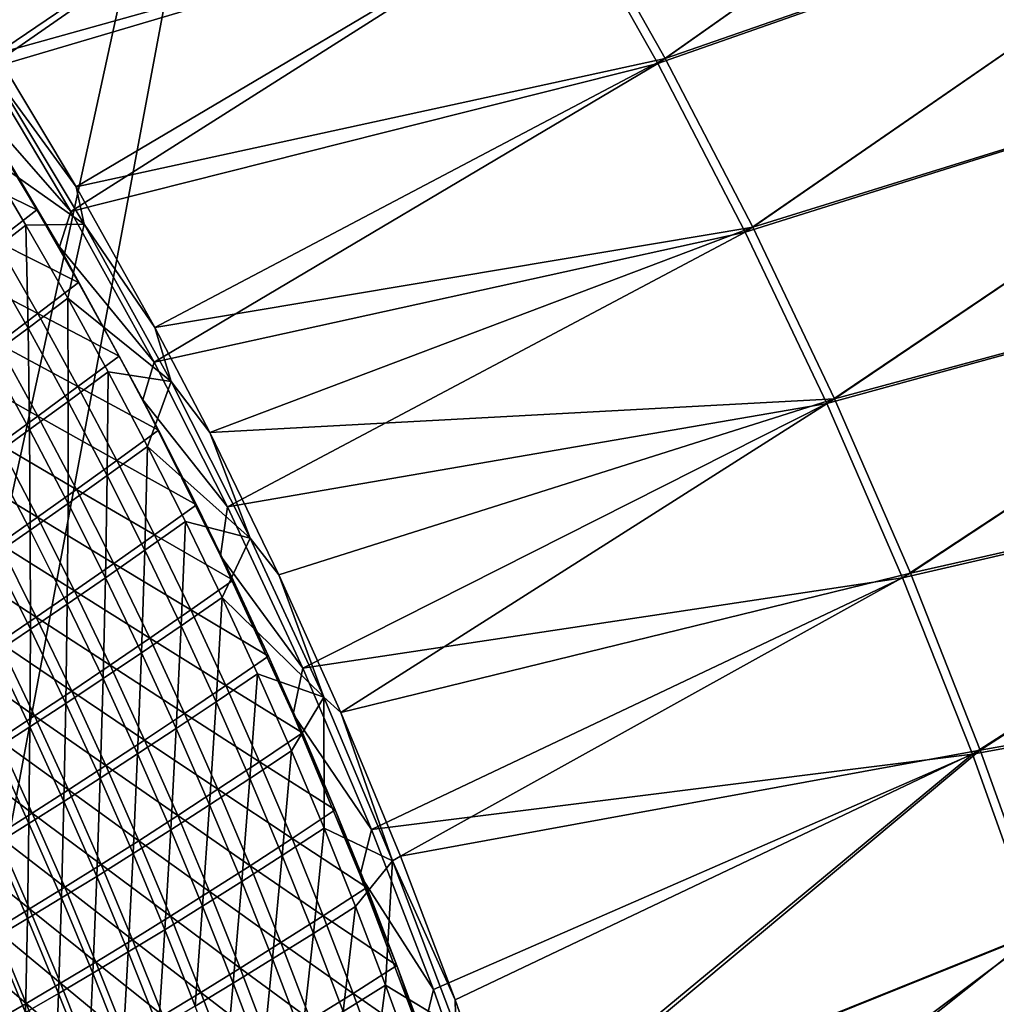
# Model space of a CAD drawing. Header units: metres. Extents: x -1 to 1402, y -1402 to 1.
# Tile 435 of 453: x 1257 to 1343, y -341 to -255. Entities that reach past the tile are written whole.
import ezdxf

# ---------------------------------------------------------------- set-up
doc = ezdxf.new("R2010")
doc.units = ezdxf.units.M

msp = doc.modelspace()

# ---------------------------------------------------------------- linework, layer by layer
at = {"layer": 'None0'}
for points in [[(1313.268799, -258.743652), (1368.600464, -219.725891), (1305.071411, -244.210526)], [(1305.706421, -243.763443, -3), (1368.600464, -219.725693, -3), (1313.915161, -258.311951, -3)], [(1372.559448, -237.927948), (1368.600464, -219.725891), (1313.268799, -258.743652)], [(1368.600464, -219.725693, -3), (1372.559448, -237.927734, -3), (1313.915161, -258.311951, -3)], [(1245.369995, -245.697906, -29.54335), (1254.230103, -259.267792, -29.543425), (1296.36499, -229.976486)], [(1247.578247, -246.293869, -32.12851), (1296.988281, -229.514313, -3), (1255.138428, -257.906708, -32.128574)], [(1254.230103, -259.267792, -29.543425), (1305.071411, -244.210526), (1296.36499, -229.976486)], [(1296.988281, -229.514313, -3), (1305.706421, -243.763443, -3), (1255.138428, -257.906708, -32.128574)], [(1320.952881, -273.554596), (1372.559448, -237.927948), (1313.268799, -258.743652)], [(1313.915161, -258.311951, -3), (1372.559448, -237.927734, -3), (1321.610474, -273.138519, -3)], [(1376.164429, -256.2034), (1372.559448, -237.927948), (1320.952881, -273.554596)], [(1372.559448, -237.927734, -3), (1376.164429, -256.203186, -3), (1321.610474, -273.138519, -3)], [(1255.138428, -257.906708, -32.128574), (1305.706421, -243.763443, -3), (1262.184326, -269.580231, -32.128632)], [(1305.706421, -243.763443, -3), (1313.915161, -258.311951, -3), (1262.184326, -269.580231, -32.128632)], [(1254.230103, -259.267792, -29.543425), (1261.716064, -271.749847, -29.543488), (1305.071411, -244.210526)], [(1261.716064, -271.749847, -29.543488), (1313.268799, -258.743652), (1305.071411, -244.210526)], [(1328.121094, -288.62204), (1376.164429, -256.2034), (1320.952881, -273.554596)], [(1321.610474, -273.138519, -3), (1376.164429, -256.203186, -3), (1328.789307, -288.221924, -3)], [(1379.414063, -274.54538), (1376.164429, -256.2034), (1328.121094, -288.62204)], [(1376.164429, -256.203186, -3), (1379.414063, -274.545135, -3), (1328.789307, -288.221924, -3)], [(1255.138428, -257.906708, -32.128574), (1262.184326, -269.580231, -32.128632), (1254.999268, -259.780945, -32.845287)], [(1262.184326, -269.580231, -32.128632), (1313.915161, -258.311951, -3), (1269.092407, -281.945984, -32.128689)], [(1313.915161, -258.311951, -3), (1321.610474, -273.138519, -3), (1269.092407, -281.945984, -32.128689)], [(1261.716064, -271.749847, -29.543488), (1254.230103, -259.267792, -29.543425), (1252.891235, -261.708344, -30.944248)], [(1261.716064, -271.749847, -29.543488), (1269.01709, -284.976013, -29.54355), (1313.268799, -258.743652)], [(1269.01709, -284.976013, -29.54355), (1320.952881, -273.554596), (1313.268799, -258.743652)], [(1254.999268, -259.780945, -32.845287), (1262.865845, -272.860382, -32.845219), (1253.969482, -266.604218, -60.627647)], [(1254.999268, -259.780945, -32.845287), (1262.184326, -269.580231, -32.128632), (1262.865845, -272.860382, -32.845219)], [(1252.891235, -261.708344, -30.944248), (1254.92395, -265.283264, -32.35424), (1260.705933, -274.861633, -30.942139)], [(1260.705933, -274.861633, -30.942139), (1261.716064, -271.749847, -29.543488), (1252.891235, -261.708344, -30.944248)], [(1258.712036, -271.607025, -32.354084), (1254.92395, -265.283264, -32.35424), (1251.385498, -268.064911, -60.153053)], [(1254.92395, -265.283264, -32.35424), (1258.712036, -271.607025, -32.354084), (1260.705933, -274.861633, -30.942139)], [(1253.969482, -266.604218, -60.627647), (1262.865845, -272.860382, -32.845219), (1257.757935, -272.953796, -60.628231)], [(1254.299072, -275.602051, -88.443085), (1253.969482, -266.604218, -60.627647), (1257.757935, -272.953796, -60.628231)], [(1251.385498, -268.064911, -60.153053), (1255.144043, -274.359406, -60.153667), (1258.712036, -271.607025, -32.354084)], [(1262.184326, -269.580231, -32.128632), (1269.092407, -281.945984, -32.128689), (1262.865845, -272.860382, -32.845219)], [(1258.712036, -271.607025, -32.354084), (1255.144043, -274.359406, -60.153667), (1262.387451, -277.995605, -32.35392)], [(1260.705933, -274.861633, -30.942139), (1258.712036, -271.607025, -32.354084), (1262.387451, -277.995605, -32.35392)], [(1269.01709, -284.976013, -29.54355), (1261.716064, -271.749847, -29.543488), (1260.705933, -274.861633, -30.942139)], [(1257.946045, -281.987244, -88.444565), (1254.299072, -275.602051, -88.443085), (1257.757935, -272.953796, -60.628231)], [(1262.865845, -272.860382, -32.845219), (1261.432373, -279.369904, -60.628849), (1257.757935, -272.953796, -60.628231)], [(1257.757935, -272.953796, -60.628231), (1261.432373, -279.369904, -60.628849), (1257.946045, -281.987244, -88.444565)], [(1262.865845, -272.860382, -32.845219), (1270.508057, -286.695801, -32.8452), (1261.432373, -279.369904, -60.628849)], [(1262.865845, -272.860382, -32.845219), (1269.092407, -281.945984, -32.128689), (1270.508057, -286.695801, -32.8452)], [(1269.092407, -281.945984, -32.128689), (1321.610474, -273.138519, -3), (1273.905762, -291.178467, -32.128731)], [(1321.610474, -273.138519, -3), (1328.789307, -288.221924, -3), (1273.905762, -291.178467, -32.128731)], [(1269.01709, -284.976013, -29.54355), (1275.474487, -297.687073, -29.543606), (1320.952881, -273.554596)], [(1275.474487, -297.687073, -29.543606), (1328.121094, -288.62204), (1320.952881, -273.554596)], [(1258.789917, -280.718658, -60.154316), (1255.144043, -274.359406, -60.153667), (1251.682129, -277.005951, -87.981163)], [(1262.387451, -277.995605, -32.35392), (1255.144043, -274.359406, -60.153667), (1258.789917, -280.718658, -60.154316)], [(1268.027344, -288.297638, -30.940975), (1260.705933, -274.861633, -30.942139), (1265.949707, -284.446503, -32.353748)], [(1260.705933, -274.861633, -30.942139), (1262.387451, -277.995605, -32.35392), (1265.949707, -284.446503, -32.353748)], [(1268.027344, -288.297638, -30.940975), (1269.01709, -284.976013, -29.54355), (1260.705933, -274.861633, -30.942139)], [(1334.771851, -303.924927), (1379.414063, -274.54538), (1328.121094, -288.62204)], [(1328.789307, -288.221924, -3), (1379.414063, -274.545135, -3), (1335.450562, -303.540985, -3)], [(1382.307129, -292.946991), (1379.414063, -274.54538), (1334.771851, -303.924927)], [(1379.414063, -274.545135, -3), (1382.307129, -292.946716, -3), (1335.450562, -303.540985, -3)], [(1254.564087, -284.499451, -116.297417), (1254.299072, -275.602051, -88.443085), (1257.946045, -281.987244, -88.444565)], [(1258.789917, -280.718658, -60.154316), (1251.682129, -277.005951, -87.981163), (1255.300293, -283.334076, -87.98288)], [(1265.949707, -284.446503, -32.353748), (1262.387451, -277.995605, -32.35392), (1258.789917, -280.718658, -60.154316)], [(1261.432373, -279.369904, -60.628849), (1261.478638, -288.436493, -88.446129), (1257.946045, -281.987244, -88.444565)], [(1270.508057, -286.695801, -32.8452), (1264.992554, -285.85025, -60.629501), (1261.432373, -279.369904, -60.628849)], [(1261.432373, -279.369904, -60.628849), (1264.992554, -285.85025, -60.629501), (1261.478638, -288.436493, -88.446129)], [(1262.322754, -287.140106, -60.155003), (1258.789917, -280.718658, -60.154316), (1255.300293, -283.334076, -87.98288)], [(1265.949707, -284.446503, -32.353748), (1258.789917, -280.718658, -60.154316), (1262.322754, -287.140106, -60.155003)], [(1258.071167, -290.916046, -116.29966), (1254.564087, -284.499451, -116.297417), (1257.946045, -281.987244, -88.444565)], [(1257.946045, -281.987244, -88.444565), (1261.478638, -288.436493, -88.446129), (1258.071167, -290.916046, -116.29966)], [(1269.092407, -281.945984, -32.128689), (1273.905762, -291.178467, -32.128731), (1270.508057, -286.695801, -32.8452)], [(1258.805664, -289.724304, -87.984688), (1255.300293, -283.334076, -87.98288), (1251.915771, -285.845367, -115.848534)], [(1262.322754, -287.140106, -60.155003), (1255.300293, -283.334076, -87.98288), (1258.805664, -289.724304, -87.984688)], [(1254.768677, -293.291565, -144.185211), (1254.564087, -284.499451, -116.297417), (1258.071167, -290.916046, -116.29966)], [(1269.398438, -290.957184, -32.353573), (1265.949707, -284.446503, -32.353748), (1262.322754, -287.140106, -60.155003)], [(1268.027344, -288.297638, -30.940975), (1265.949707, -284.446503, -32.353748), (1269.398438, -290.957184, -32.353573)], [(1275.474487, -297.687073, -29.543606), (1269.01709, -284.976013, -29.54355), (1268.027344, -288.297638, -30.940975)], [(1255.395386, -292.20282, -115.851189), (1258.805664, -289.724304, -87.984688), (1251.915771, -285.845367, -115.848534)], [(1264.992554, -285.85025, -60.629501), (1264.896729, -294.947571, -88.447762), (1261.478638, -288.436493, -88.446129)], [(1264.992554, -285.85025, -60.629501), (1268.437866, -292.392487, -60.630188), (1264.896729, -294.947571, -88.447762)], [(1264.992554, -285.85025, -60.629501), (1270.508057, -286.695801, -32.8452), (1268.437866, -292.392487, -60.630188)], [(1265.741943, -293.621307, -60.155724), (1262.322754, -287.140106, -60.155003), (1258.805664, -289.724304, -87.984688)], [(1269.398438, -290.957184, -32.353573), (1262.322754, -287.140106, -60.155003), (1265.741943, -293.621307, -60.155724)], [(1270.508057, -286.695801, -32.8452), (1277.460815, -300.445709, -32.845211), (1268.437866, -292.392487, -60.630188)], [(1270.508057, -286.695801, -32.8452), (1273.905762, -291.178467, -32.128731), (1277.460815, -300.445709, -32.845211)], [(1261.478638, -288.436493, -88.446129), (1261.463867, -297.394257, -116.302017), (1258.071167, -290.916046, -116.29966)], [(1261.478638, -288.436493, -88.446129), (1264.896729, -294.947571, -88.447762), (1261.463867, -297.394257, -116.302017)], [(1274.863037, -301.990784, -30.940638), (1268.027344, -288.297638, -30.940975), (1272.733398, -297.525177, -32.353394)], [(1272.733398, -297.525177, -32.353394), (1268.027344, -288.297638, -30.940975), (1269.398438, -290.957184, -32.353573)], [(1274.863037, -301.990784, -30.940638), (1275.474487, -297.687073, -29.543606), (1268.027344, -288.297638, -30.940975)], [(1273.905762, -291.178467, -32.128731), (1328.789307, -288.221924, -3), (1279.98938, -303.683228, -32.128784)], [(1275.474487, -297.687073, -29.543606), (1282.092529, -311.887848, -29.543665), (1328.121094, -288.62204)], [(1328.789307, -288.221924, -3), (1285.418091, -315.757507, -32.128834), (1279.98938, -303.683228, -32.128784)], [(1282.092529, -311.887848, -29.543665), (1334.771851, -303.924927), (1328.121094, -288.62204)], [(1328.789307, -288.221924, -3), (1335.450562, -303.540985, -3), (1285.418091, -315.757507, -32.128834)], [(1262.19751, -296.174133, -87.986572), (1258.805664, -289.724304, -87.984688), (1255.395386, -292.20282, -115.851189)], [(1258.805664, -289.724304, -87.984688), (1262.19751, -296.174133, -87.986572), (1265.741943, -293.621307, -60.155724)], [(1258.137695, -299.735626, -144.188065), (1254.768677, -293.291565, -144.185211), (1258.071167, -290.916046, -116.29966)], [(1258.071167, -290.916046, -116.29966), (1261.463867, -297.394257, -116.302017), (1258.137695, -299.735626, -144.188065)], [(1272.733398, -297.525177, -32.353394), (1269.398438, -290.957184, -32.353573), (1265.741943, -293.621307, -60.155724)], [(1273.905762, -291.178467, -32.128731), (1279.98938, -303.683228, -32.128784), (1277.460815, -300.445709, -32.845211)], [(1258.761963, -298.61969, -115.853958), (1255.395386, -292.20282, -115.851189), (1252.090576, -294.578217, -143.750336)], [(1258.761963, -298.61969, -115.853958), (1262.19751, -296.174133, -87.986572), (1255.395386, -292.20282, -115.851189)], [(1264.896729, -294.947571, -88.447762), (1268.437866, -292.392487, -60.630188), (1268.200317, -301.518005, -88.449478)], [(1268.200317, -301.518005, -88.449478), (1268.437866, -292.392487, -60.630188), (1271.768555, -298.994232, -60.630905)], [(1268.437866, -292.392487, -60.630188), (1277.460815, -300.445709, -32.845211), (1271.768555, -298.994232, -60.630905)], [(1258.137695, -299.735626, -144.188065), (1254.916992, -301.97467, -172.098923), (1254.768677, -293.291565, -144.185211)], [(1340.905518, -319.442322), (1382.307129, -292.946991), (1334.771851, -303.924927)], [(1335.450562, -303.540985, -3), (1382.307129, -292.946716, -3), (1341.594238, -319.07486, -3)], [(1384.842529, -311.401276), (1382.307129, -292.946991), (1340.905518, -319.442322)], [(1382.307129, -292.946716, -3), (1384.842529, -311.40097, -3), (1341.594238, -319.07486, -3)], [(1262.19751, -296.174133, -87.986572), (1269.047485, -300.159729, -60.156479), (1265.741943, -293.621307, -60.155724)], [(1265.741943, -293.621307, -60.155724), (1269.047485, -300.159729, -60.156479), (1272.733398, -297.525177, -32.353394)], [(1255.433472, -300.960907, -143.753723), (1258.761963, -298.61969, -115.853958), (1252.090576, -294.578217, -143.750336)], [(1261.463867, -297.394257, -116.302017), (1264.896729, -294.947571, -88.447762), (1264.74231, -303.931702, -116.304474)], [(1264.74231, -303.931702, -116.304474), (1264.896729, -294.947571, -88.447762), (1268.200317, -301.518005, -88.449478)], [(1265.475952, -302.681061, -87.988548), (1262.19751, -296.174133, -87.986572), (1258.761963, -298.61969, -115.853958)], [(1269.047485, -300.159729, -60.156479), (1262.19751, -296.174133, -87.986572), (1265.475952, -302.681061, -87.988548)], [(1258.137695, -299.735626, -144.188065), (1261.463867, -297.394257, -116.302017), (1261.392822, -306.238739, -144.19104)], [(1261.392822, -306.238739, -144.19104), (1261.463867, -297.394257, -116.302017), (1264.74231, -303.931702, -116.304474)], [(1269.047485, -300.159729, -60.156479), (1275.954468, -304.148041, -32.35321), (1272.733398, -297.525177, -32.353394)], [(1275.954468, -304.148041, -32.35321), (1274.863037, -301.990784, -30.940638), (1272.733398, -297.525177, -32.353394)], [(1282.092529, -311.887848, -29.543665), (1275.474487, -297.687073, -29.543606), (1274.863037, -301.990784, -30.940638)], [(1262.015259, -305.093536, -115.856857), (1258.761963, -298.61969, -115.853958), (1255.433472, -300.960907, -143.753723)], [(1262.015259, -305.093536, -115.856857), (1265.475952, -302.681061, -87.988548), (1258.761963, -298.61969, -115.853958)], [(1271.389648, -308.145447, -88.451263), (1268.200317, -301.518005, -88.449478), (1271.768555, -298.994232, -60.630905)], [(1271.768555, -298.994232, -60.630905), (1274.984863, -305.653107, -60.631657), (1271.389648, -308.145447, -88.451263)], [(1271.768555, -298.994232, -60.630905), (1277.460815, -300.445709, -32.845211), (1274.984863, -305.653107, -60.631657)], [(1254.916992, -301.97467, -172.098923), (1258.137695, -299.735626, -144.188065), (1258.150391, -308.442566, -172.10231)], [(1258.150391, -308.442566, -172.10231), (1258.137695, -299.735626, -144.188065), (1261.392822, -306.238739, -144.19104)], [(1272.23938, -306.75293, -60.157265), (1269.047485, -300.159729, -60.156479), (1265.475952, -302.681061, -87.988548)], [(1275.954468, -304.148041, -32.35321), (1269.047485, -300.159729, -60.156479), (1272.23938, -306.75293, -60.157265)], [(1255.433472, -300.960907, -143.753723), (1252.210815, -303.200378, -171.678253), (1258.663452, -307.400391, -143.757233)], [(1258.663452, -307.400391, -143.757233), (1262.015259, -305.093536, -115.856857), (1255.433472, -300.960907, -143.753723)], [(1277.460815, -300.445709, -32.845211), (1283.915649, -314.420135, -32.845196), (1274.984863, -305.653107, -60.631657)], [(1277.460815, -300.445709, -32.845211), (1279.98938, -303.683228, -32.128784), (1283.915649, -314.420135, -32.845196)], [(1267.90686, -310.52597, -116.307037), (1264.74231, -303.931702, -116.304474), (1268.200317, -301.518005, -88.449478)], [(1267.90686, -310.52597, -116.307037), (1268.200317, -301.518005, -88.449478), (1271.389648, -308.145447, -88.451263)], [(1255.012695, -310.546814, -200.035034), (1254.916992, -301.97467, -172.098923), (1258.150391, -308.442566, -172.10231)], [(1268.640747, -309.242676, -87.990593), (1265.475952, -302.681061, -87.988548), (1262.015259, -305.093536, -115.856857)], [(1272.23938, -306.75293, -60.157265), (1265.475952, -302.681061, -87.988548), (1268.640747, -309.242676, -87.990593)], [(1281.220947, -315.918579, -30.941008), (1274.863037, -301.990784, -30.940638), (1279.061646, -310.823273, -32.353024)], [(1274.863037, -301.990784, -30.940638), (1275.954468, -304.148041, -32.35321), (1279.061646, -310.823273, -32.353024)], [(1281.220947, -315.918579, -30.941008), (1282.092529, -311.887848, -29.543665), (1274.863037, -301.990784, -30.940638)], [(1252.210815, -303.200378, -171.678253), (1255.418945, -309.604614, -171.682266), (1258.663452, -307.400391, -143.757233)], [(1335.450562, -303.540985, -3), (1290.65625, -328.382294, -32.128883), (1285.418091, -315.757507, -32.128834)], [(1335.450562, -303.540985, -3), (1341.594238, -319.07486, -3), (1290.65625, -328.382294, -32.128883)], [(1264.534424, -312.798523, -144.194153), (1261.392822, -306.238739, -144.19104), (1264.74231, -303.931702, -116.304474)], [(1264.534424, -312.798523, -144.194153), (1264.74231, -303.931702, -116.304474), (1267.90686, -310.52597, -116.307037)], [(1279.061646, -310.823273, -32.353024), (1275.954468, -304.148041, -32.35321), (1272.23938, -306.75293, -60.157265)], [(1279.98938, -303.683228, -32.128784), (1285.418091, -315.757507, -32.128834), (1283.915649, -314.420135, -32.845196)], [(1282.092529, -311.887848, -29.543665), (1288.118042, -326.06366, -29.54372), (1334.771851, -303.924927)], [(1288.118042, -326.06366, -29.54372), (1340.905518, -319.442322), (1334.771851, -303.924927)], [(1265.155273, -311.621887, -115.859856), (1262.015259, -305.093536, -115.856857), (1258.663452, -307.400391, -143.757233)], [(1265.155273, -311.621887, -115.859856), (1268.640747, -309.242676, -87.990593), (1262.015259, -305.093536, -115.856857)], [(1261.270508, -314.96698, -172.10585), (1258.150391, -308.442566, -172.10231), (1261.392822, -306.238739, -144.19104)], [(1261.270508, -314.96698, -172.10585), (1261.392822, -306.238739, -144.19104), (1264.534424, -312.798523, -144.194153)], [(1274.984863, -305.653107, -60.631657), (1274.465088, -314.827454, -88.453117), (1271.389648, -308.145447, -88.451263)], [(1274.984863, -305.653107, -60.631657), (1278.087036, -312.366669, -60.632439), (1274.465088, -314.827454, -88.453117)], [(1274.984863, -305.653107, -60.631657), (1283.915649, -314.420135, -32.845196), (1278.087036, -312.366669, -60.632439)], [(1275.317383, -313.398407, -60.158081), (1272.23938, -306.75293, -60.157265), (1268.640747, -309.242676, -87.990593)], [(1279.061646, -310.823273, -32.353024), (1272.23938, -306.75293, -60.157265), (1275.317383, -313.398407, -60.158081)], [(1258.663452, -307.400391, -143.757233), (1255.418945, -309.604614, -171.682266), (1261.780518, -313.894196, -143.760895)], [(1261.780518, -313.894196, -143.760895), (1265.155273, -311.621887, -115.859856), (1258.663452, -307.400391, -143.757233)], [(1255.012695, -310.546814, -200.035034), (1258.150391, -308.442566, -172.10231), (1258.112793, -317.035278, -200.03891)], [(1258.112793, -317.035278, -200.03891), (1258.150391, -308.442566, -172.10231), (1261.270508, -314.96698, -172.10585)], [(1270.957642, -317.174683, -116.3097), (1267.90686, -310.52597, -116.307037), (1271.389648, -308.145447, -88.451263)], [(1271.389648, -308.145447, -88.451263), (1274.465088, -314.827454, -88.453117), (1270.957642, -317.174683, -116.3097)], [(1258.514526, -316.063019, -171.686432), (1255.418945, -309.604614, -171.682266), (1252.279663, -311.709625, -199.628159)], [(1255.418945, -309.604614, -171.682266), (1258.514526, -316.063019, -171.686432), (1261.780518, -313.894196, -143.760895)], [(1271.692017, -315.856415, -87.992714), (1268.640747, -309.242676, -87.990593), (1265.155273, -311.621887, -115.859856)], [(1275.317383, -313.398407, -60.158081), (1268.640747, -309.242676, -87.990593), (1271.692017, -315.856415, -87.992714)], [(1255.012695, -310.546814, -200.035034), (1258.112793, -317.035278, -200.03891), (1255.058594, -319.007568, -227.990967)], [(1267.562622, -319.412628, -144.197372), (1264.534424, -312.798523, -144.194153), (1267.90686, -310.52597, -116.307037)], [(1267.562622, -319.412628, -144.197372), (1267.90686, -310.52597, -116.307037), (1270.957642, -317.174683, -116.3097)], [(1282.054932, -317.548431, -32.352833), (1279.061646, -310.823273, -32.353024), (1275.317383, -313.398407, -60.158081)], [(1281.220947, -315.918579, -30.941008), (1279.061646, -310.823273, -32.353024), (1282.054932, -317.548431, -32.352833)], [(1346.523438, -335.15387), (1384.842529, -311.401276), (1340.905518, -319.442322)], [(1341.594238, -319.07486, -3), (1384.842529, -311.40097, -3), (1347.221802, -334.803131, -3)], [(1252.279663, -311.709625, -199.628159), (1255.355103, -318.13208, -199.632721), (1258.514526, -316.063019, -171.686432)], [(1268.181885, -318.20224, -115.862968), (1265.155273, -311.621887, -115.859856), (1261.780518, -313.894196, -143.760895)], [(1268.181885, -318.20224, -115.862968), (1271.692017, -315.856415, -87.992714), (1265.155273, -311.621887, -115.859856)], [(1288.118042, -326.06366, -29.54372), (1282.092529, -311.887848, -29.543665), (1281.220947, -315.918579, -30.941008)], [(1264.27771, -321.545502, -172.109528), (1261.270508, -314.96698, -172.10585), (1264.534424, -312.798523, -144.194153)], [(1264.27771, -321.545502, -172.109528), (1264.534424, -312.798523, -144.194153), (1267.562622, -319.412628, -144.197372)], [(1278.087036, -312.366669, -60.632439), (1277.426758, -321.561615, -88.45504), (1274.465088, -314.827454, -88.453117)], [(1278.087036, -312.366669, -60.632439), (1281.075439, -319.132568, -60.633251), (1277.426758, -321.561615, -88.45504)], [(1283.915649, -314.420135, -32.845196), (1281.075439, -319.132568, -60.633251), (1278.087036, -312.366669, -60.632439)], [(1261.780518, -313.894196, -143.760895), (1258.514526, -316.063019, -171.686432), (1264.784424, -320.43988, -143.764664)], [(1264.784424, -320.43988, -143.764664), (1268.181885, -318.20224, -115.862968), (1261.780518, -313.894196, -143.760895)], [(1278.281494, -320.093719, -60.158924), (1275.317383, -313.398407, -60.158081), (1271.692017, -315.856415, -87.992714)], [(1282.054932, -317.548431, -32.352833), (1275.317383, -313.398407, -60.158081), (1278.281494, -320.093719, -60.158924)], [(1274.465088, -314.827454, -88.453117), (1273.89502, -323.875458, -116.312462), (1270.957642, -317.174683, -116.3097)], [(1274.465088, -314.827454, -88.453117), (1277.426758, -321.561615, -88.45504), (1273.89502, -323.875458, -116.312462)], [(1281.075439, -319.132568, -60.633251), (1283.915649, -314.420135, -32.845196), (1283.950073, -325.948334, -60.63409)], [(1283.915649, -314.420135, -32.845196), (1285.418091, -315.757507, -32.128834), (1289.953857, -328.797363, -32.845184)], [(1283.915649, -314.420135, -32.845196), (1289.953857, -328.797363, -32.845184), (1283.950073, -325.948334, -60.63409)], [(1261.100342, -323.577759, -200.042923), (1258.112793, -317.035278, -200.03891), (1261.270508, -314.96698, -172.10585)], [(1261.100342, -323.577759, -200.042923), (1261.270508, -314.96698, -172.10585), (1264.27771, -321.545502, -172.109528)], [(1285.418091, -315.757507, -32.128834), (1290.65625, -328.382294, -32.128883), (1289.953857, -328.797363, -32.845184)], [(1255.355103, -318.13208, -199.632721), (1261.497437, -322.573151, -171.690735), (1258.514526, -316.063019, -171.686432)], [(1258.514526, -316.063019, -171.686432), (1261.497437, -322.573151, -171.690735), (1264.784424, -320.43988, -143.764664)], [(1274.629639, -322.519928, -87.994896), (1271.692017, -315.856415, -87.992714), (1268.181885, -318.20224, -115.862968)], [(1271.692017, -315.856415, -87.992714), (1274.629639, -322.519928, -87.994896), (1278.281494, -320.093719, -60.158924)], [(1287.108276, -330.060089, -30.941967), (1281.220947, -315.918579, -30.941008), (1284.93457, -324.321198, -32.352642)], [(1284.93457, -324.321198, -32.352642), (1281.220947, -315.918579, -30.941008), (1282.054932, -317.548431, -32.352833)], [(1287.108276, -330.060089, -30.941967), (1288.118042, -326.06366, -29.54372), (1281.220947, -315.918579, -30.941008)], [(1258.112793, -317.035278, -200.03891), (1258.027466, -325.513794, -227.995209), (1255.058594, -319.007568, -227.990967)], [(1258.027466, -325.513794, -227.995209), (1258.112793, -317.035278, -200.03891), (1261.100342, -323.577759, -200.042923)], [(1270.477661, -326.078583, -144.200714), (1267.562622, -319.412628, -144.197372), (1270.957642, -317.174683, -116.3097)], [(1270.957642, -317.174683, -116.3097), (1273.89502, -323.875458, -116.312462), (1270.477661, -326.078583, -144.200714)], [(1258.318237, -324.60614, -199.637436), (1255.355103, -318.13208, -199.632721), (1252.299316, -320.105377, -227.597473)], [(1258.318237, -324.60614, -199.637436), (1261.497437, -322.573151, -171.690735), (1255.355103, -318.13208, -199.632721)], [(1271.095215, -324.832214, -115.866173), (1268.181885, -318.20224, -115.862968), (1264.784424, -320.43988, -143.764664)], [(1271.095215, -324.832214, -115.866173), (1274.629639, -322.519928, -87.994896), (1268.181885, -318.20224, -115.862968)], [(1284.93457, -324.321198, -32.352642), (1282.054932, -317.548431, -32.352833), (1278.281494, -320.093719, -60.158924)], [(1255.058594, -319.007568, -227.990967), (1258.027466, -325.513794, -227.995209), (1255.056274, -327.358063, -255.964005)], [(1281.075439, -319.132568, -60.633251), (1280.275024, -328.345581, -88.457024), (1277.426758, -321.561615, -88.45504)], [(1281.075439, -319.132568, -60.633251), (1283.950073, -325.948334, -60.63409), (1280.275024, -328.345581, -88.457024)], [(1341.594238, -319.07486, -3), (1295.472412, -341.007324, -32.128929), (1290.65625, -328.382294, -32.128883)], [(1295.472412, -341.007324, -32.128929), (1341.594238, -319.07486, -3), (1299.96228, -353.852631, -32.128979)], [(1341.594238, -319.07486, -3), (1347.221802, -334.803131, -3), (1299.96228, -353.852631, -32.128979)], [(1258.318237, -324.60614, -199.637436), (1252.299316, -320.105377, -227.597473), (1255.243896, -326.543182, -227.602417)], [(1267.172119, -328.175781, -172.113327), (1264.27771, -321.545502, -172.109528), (1267.562622, -319.412628, -144.197372)], [(1267.172119, -328.175781, -172.113327), (1267.562622, -319.412628, -144.197372), (1270.477661, -326.078583, -144.200714)], [(1274.629639, -322.519928, -87.994896), (1281.13208, -326.836517, -60.159798), (1278.281494, -320.093719, -60.158924)], [(1278.281494, -320.093719, -60.158924), (1281.13208, -326.836517, -60.159798), (1284.93457, -324.321198, -32.352642)], [(1288.118042, -326.06366, -29.54372), (1293.556152, -340.114166, -29.543776), (1340.905518, -319.442322)], [(1293.556152, -340.114166, -29.543776), (1298.592163, -354.457642, -29.543829), (1340.905518, -319.442322)], [(1340.905518, -319.442322), (1298.592163, -354.457642, -29.543829), (1346.523438, -335.15387)], [(1264.784424, -320.43988, -143.764664), (1261.497437, -322.573151, -171.690735), (1267.675415, -327.035065, -143.76857)], [(1267.675415, -327.035065, -143.76857), (1271.095215, -324.832214, -115.866173), (1264.784424, -320.43988, -143.764664)], [(1263.975464, -330.171814, -200.047089), (1261.100342, -323.577759, -200.042923), (1264.27771, -321.545502, -172.109528)], [(1263.975464, -330.171814, -200.047089), (1264.27771, -321.545502, -172.109528), (1267.172119, -328.175781, -172.113327)], [(1277.426758, -321.561615, -88.45504), (1276.719238, -330.625824, -116.315315), (1273.89502, -323.875458, -116.312462)], [(1277.426758, -321.561615, -88.45504), (1280.275024, -328.345581, -88.457024), (1276.719238, -330.625824, -116.315315)], [(1264.367798, -329.132599, -171.69519), (1261.497437, -322.573151, -171.690735), (1258.318237, -324.60614, -199.637436)], [(1261.497437, -322.573151, -171.690735), (1264.367798, -329.132599, -171.69519), (1267.675415, -327.035065, -143.76857)], [(1277.453857, -329.230774, -87.997147), (1274.629639, -322.519928, -87.994896), (1271.095215, -324.832214, -115.866173)], [(1281.13208, -326.836517, -60.159798), (1274.629639, -322.519928, -87.994896), (1277.453857, -329.230774, -87.997147)], [(1260.884521, -332.071533, -227.999619), (1258.027466, -325.513794, -227.995209), (1261.100342, -323.577759, -200.042923)], [(1260.884521, -332.071533, -227.999619), (1261.100342, -323.577759, -200.042923), (1263.975464, -330.171814, -200.047089)], [(1273.89502, -323.875458, -116.312462), (1273.279907, -332.794067, -144.204163), (1270.477661, -326.078583, -144.200714)], [(1273.89502, -323.875458, -116.312462), (1276.719238, -330.625824, -116.315315), (1273.279907, -332.794067, -144.204163)], [(1281.13208, -326.836517, -60.159798), (1287.700684, -331.13916, -32.352448), (1284.93457, -324.321198, -32.352642)], [(1287.700684, -331.13916, -32.352448), (1287.108276, -330.060089, -30.941967), (1284.93457, -324.321198, -32.352642)], [(1261.169312, -331.129395, -199.642303), (1258.318237, -324.60614, -199.637436), (1255.243896, -326.543182, -227.602417)], [(1261.169312, -331.129395, -199.642303), (1264.367798, -329.132599, -171.69519), (1258.318237, -324.60614, -199.637436)], [(1273.895264, -331.50943, -115.869476), (1271.095215, -324.832214, -115.866173), (1267.675415, -327.035065, -143.76857)], [(1273.895264, -331.50943, -115.869476), (1277.453857, -329.230774, -87.997147), (1271.095215, -324.832214, -115.866173)], [(1258.027466, -325.513794, -227.995209), (1257.895996, -333.8797, -255.968506), (1255.056274, -327.358063, -255.964005)], [(1257.895996, -333.8797, -255.968506), (1258.027466, -325.513794, -227.995209), (1260.884521, -332.071533, -227.999619)], [(1269.954102, -334.855438, -172.117264), (1267.172119, -328.175781, -172.113327), (1270.477661, -326.078583, -144.200714)], [(1270.477661, -326.078583, -144.200714), (1273.279907, -332.794067, -144.204163), (1269.954102, -334.855438, -172.117264)], [(1283.950073, -325.948334, -60.63409), (1283.010132, -335.17691, -88.459076), (1280.275024, -328.345581, -88.457024)], [(1283.950073, -325.948334, -60.63409), (1286.711426, -332.811615, -60.63496), (1283.010132, -335.17691, -88.459076)], [(1283.950073, -325.948334, -60.63409), (1289.953857, -328.797363, -32.845184), (1286.711426, -332.811615, -60.63496)], [(1293.556152, -340.114166, -29.543776), (1288.118042, -326.06366, -29.54372), (1287.108276, -330.060089, -30.941967)], [(1258.07666, -333.030121, -227.607529), (1255.243896, -326.543182, -227.602417), (1252.27124, -328.388611, -255.583069)], [(1261.169312, -331.129395, -199.642303), (1255.243896, -326.543182, -227.602417), (1258.07666, -333.030121, -227.607529)], [(1267.675415, -327.035065, -143.76857), (1264.367798, -329.132599, -171.69519), (1270.453491, -333.677338, -143.772583)], [(1270.453491, -333.677338, -143.772583), (1273.895264, -331.50943, -115.869476), (1267.675415, -327.035065, -143.76857)], [(1283.869385, -333.624481, -60.160698), (1281.13208, -326.836517, -60.159798), (1277.453857, -329.230774, -87.997147)], [(1287.700684, -331.13916, -32.352448), (1281.13208, -326.836517, -60.159798), (1283.869385, -333.624481, -60.160698)], [(1255.056274, -327.358063, -255.964005), (1257.895996, -333.8797, -255.968506), (1255.006714, -335.601196, -283.95108)], [(1258.07666, -333.030121, -227.607529), (1252.27124, -328.388611, -255.583069), (1255.08667, -334.839447, -255.588242)], [(1266.738525, -336.815155, -200.051392), (1263.975464, -330.171814, -200.047089), (1267.172119, -328.175781, -172.113327)], [(1266.738525, -336.815155, -200.051392), (1267.172119, -328.175781, -172.113327), (1269.954102, -334.855438, -172.117264)], [(1280.275024, -328.345581, -88.457024), (1279.430542, -337.423462, -116.318253), (1276.719238, -330.625824, -116.315315)], [(1280.275024, -328.345581, -88.457024), (1283.010132, -335.17691, -88.459076), (1279.430542, -337.423462, -116.318253)], [(1289.953857, -328.797363, -32.845184), (1290.65625, -328.382294, -32.128883), (1295.472412, -341.007324, -32.128929)], [(1267.12561, -335.739044, -171.699768), (1264.367798, -329.132599, -171.69519), (1261.169312, -331.129395, -199.642303)], [(1264.367798, -329.132599, -171.69519), (1267.12561, -335.739044, -171.699768), (1270.453491, -333.677338, -143.772583)], [(1280.164795, -335.986633, -87.999466), (1277.453857, -329.230774, -87.997147), (1273.895264, -331.50943, -115.869476)], [(1283.869385, -333.624481, -60.160698), (1277.453857, -329.230774, -87.997147), (1280.164795, -335.986633, -87.999466)], [(1289.953857, -328.797363, -32.845184), (1289.359741, -339.720001, -60.63586), (1286.711426, -332.811615, -60.63496)], [(1289.953857, -328.797363, -32.845184), (1295.522461, -343.467133, -32.84523), (1289.359741, -339.720001, -60.63586)], [(1289.953857, -328.797363, -32.845184), (1295.472412, -341.007324, -32.128929), (1295.522461, -343.467133, -32.84523)], [(1263.629883, -338.678406, -228.004166), (1260.884521, -332.071533, -227.999619), (1263.975464, -330.171814, -200.047089)], [(1263.629883, -338.678406, -228.004166), (1263.975464, -330.171814, -200.047089), (1266.738525, -336.815155, -200.051392)], [(1292.53064, -344.395142, -30.943403), (1287.108276, -330.060089, -30.941967), (1290.353516, -338.000061, -32.352253)], [(1287.108276, -330.060089, -30.941967), (1287.700684, -331.13916, -32.352448), (1290.353516, -338.000061, -32.352253)], [(1292.53064, -344.395142, -30.943403), (1293.556152, -340.114166, -29.543776), (1287.108276, -330.060089, -30.941967)], [(1263.908203, -337.699524, -199.647308), (1261.169312, -331.129395, -199.642303), (1258.07666, -333.030121, -227.607529)], [(1263.908203, -337.699524, -199.647308), (1267.12561, -335.739044, -171.699768), (1261.169312, -331.129395, -199.642303)], [(1276.719238, -330.625824, -116.315315), (1275.969482, -339.556671, -144.207733), (1273.279907, -332.794067, -144.204163)], [(1276.719238, -330.625824, -116.315315), (1279.430542, -337.423462, -116.318253), (1275.969482, -339.556671, -144.207733)], [(1290.353516, -338.000061, -32.352253), (1287.700684, -331.13916, -32.352448), (1283.869385, -333.624481, -60.160698)], [(1260.624512, -340.450439, -255.97316), (1257.895996, -333.8797, -255.968506), (1260.884521, -332.071533, -227.999619)], [(1260.624512, -340.450439, -255.97316), (1260.884521, -332.071533, -227.999619), (1263.629883, -338.678406, -228.004166)], [(1276.58252, -338.231567, -115.872864), (1273.895264, -331.50943, -115.869476), (1270.453491, -333.677338, -143.772583)], [(1276.58252, -338.231567, -115.872864), (1280.164795, -335.986633, -87.999466), (1273.895264, -331.50943, -115.869476)], [(1260.797852, -339.563812, -227.612778), (1258.07666, -333.030121, -227.607529), (1255.08667, -334.839447, -255.588242)], [(1263.908203, -337.699524, -199.647308), (1258.07666, -333.030121, -227.607529), (1260.797852, -339.563812, -227.612778)], [(1273.279907, -332.794067, -144.204163), (1272.623779, -341.582123, -172.121323), (1269.954102, -334.855438, -172.117264)], [(1273.279907, -332.794067, -144.204163), (1275.969482, -339.556671, -144.207733), (1272.623779, -341.582123, -172.121323)], [(1286.711426, -332.811615, -60.63496), (1285.632324, -342.053192, -88.461182), (1283.010132, -335.17691, -88.459076)], [(1286.711426, -332.811615, -60.63496), (1289.359741, -339.720001, -60.63586), (1285.632324, -342.053192, -88.461182)], [(1257.895996, -333.8797, -255.968506), (1257.718872, -342.136414, -283.955688), (1255.006714, -335.601196, -283.95108)], [(1257.718872, -342.136414, -283.955688), (1257.895996, -333.8797, -255.968506), (1260.624512, -340.450439, -255.97316)], [(1270.453491, -333.677338, -143.772583), (1267.12561, -335.739044, -171.699768), (1273.119019, -340.36441, -143.776718)], [(1273.119019, -340.36441, -143.776718), (1276.58252, -338.231567, -115.872864), (1270.453491, -333.677338, -143.772583)], [(1286.49353, -340.4552, -60.161621), (1283.869385, -333.624481, -60.160698), (1280.164795, -335.986633, -87.999466)], [(1290.353516, -338.000061, -32.352253), (1283.869385, -333.624481, -60.160698), (1286.49353, -340.4552, -60.161621)], [(1299.96228, -353.852631, -32.128979), (1347.221802, -334.803131, -3), (1304.176025, -367.089111, -32.129028)], [(1347.221802, -334.803131, -3), (1352.335571, -350.705872, -3), (1304.176025, -367.089111, -32.129028)], [(1257.790894, -341.337036, -255.593552), (1255.08667, -334.839447, -255.588242), (1252.196045, -336.562103, -283.581665)], [(1255.006714, -335.601196, -283.95108), (1257.718872, -342.136414, -283.955688), (1254.909424, -343.741699, -311.947876)], [(1260.797852, -339.563812, -227.612778), (1255.08667, -334.839447, -255.588242), (1257.790894, -341.337036, -255.593552)], [(1269.389771, -343.505402, -200.055832), (1266.738525, -336.815155, -200.051392), (1269.954102, -334.855438, -172.117264)], [(1269.954102, -334.855438, -172.117264), (1272.623779, -341.582123, -172.121323), (1269.389771, -343.505402, -200.055832)], [(1283.010132, -335.17691, -88.459076), (1282.029175, -344.2659, -116.321274), (1279.430542, -337.423462, -116.318253)], [(1283.010132, -335.17691, -88.459076), (1285.632324, -342.053192, -88.461182), (1282.029175, -344.2659, -116.321274)], [(1298.592163, -354.457642, -29.543829), (1303.371338, -369.592438, -29.543886), (1346.523438, -335.15387)], [(1346.523438, -335.15387), (1303.371338, -369.592438, -29.543886), (1351.628052, -351.039612)], [(1269.77124, -342.390198, -171.704468), (1267.12561, -335.739044, -171.699768), (1263.908203, -337.699524, -199.647308)], [(1267.12561, -335.739044, -171.699768), (1269.77124, -342.390198, -171.704468), (1273.119019, -340.36441, -143.776718)], [(1282.762939, -342.785187, -88.001831), (1280.164795, -335.986633, -87.999466), (1276.58252, -338.231567, -115.872864)], [(1286.49353, -340.4552, -60.161621), (1280.164795, -335.986633, -87.999466), (1282.762939, -342.785187, -88.001831)], [(1257.790894, -341.337036, -255.593552), (1252.196045, -336.562103, -283.581665), (1254.883911, -343.0242, -283.586884)], [(1266.263794, -345.332123, -228.00885), (1263.629883, -338.678406, -228.004166), (1266.738525, -336.815155, -200.051392)], [(1266.263794, -345.332123, -228.00885), (1266.738525, -336.815155, -200.051392), (1269.389771, -343.505402, -200.055832)], [(1279.430542, -337.423462, -116.318253), (1278.546631, -346.363983, -144.211395), (1275.969482, -339.556671, -144.207733)], [(1279.430542, -337.423462, -116.318253), (1282.029175, -344.2659, -116.321274), (1278.546631, -346.363983, -144.211395)], [(1266.5354, -344.31427, -199.652451), (1263.908203, -337.699524, -199.647308), (1260.797852, -339.563812, -227.612778)], [(1266.5354, -344.31427, -199.652451), (1269.77124, -342.390198, -171.704468), (1263.908203, -337.699524, -199.647308)], [(1279.157227, -344.996246, -115.876335), (1276.58252, -338.231567, -115.872864), (1273.119019, -340.36441, -143.776718)], [(1279.157227, -344.996246, -115.876335), (1282.762939, -342.785187, -88.001831), (1276.58252, -338.231567, -115.872864)], [(1292.893433, -344.90152, -32.352058), (1290.353516, -338.000061, -32.352253), (1286.49353, -340.4552, -60.161621)], [(1292.53064, -344.395142, -30.943403), (1290.353516, -338.000061, -32.352253), (1292.893433, -344.90152, -32.352058)], [(1263.241943, -347.067932, -255.977951), (1260.624512, -340.450439, -255.97316), (1263.629883, -338.678406, -228.004166)], [(1263.241943, -347.067932, -255.977951), (1263.629883, -338.678406, -228.004166), (1266.263794, -345.332123, -228.00885)], [(1263.407715, -346.142059, -227.618179), (1260.797852, -339.563812, -227.612778), (1257.790894, -341.337036, -255.593552)], [(1266.5354, -344.31427, -199.652451), (1260.797852, -339.563812, -227.612778), (1263.407715, -346.142059, -227.618179)], [(1275.969482, -339.556671, -144.207733), (1275.181396, -348.353394, -172.125488), (1272.623779, -341.582123, -172.121323)], [(1275.969482, -339.556671, -144.207733), (1278.546631, -346.363983, -144.211395), (1275.181396, -348.353394, -172.125488)], [(1289.359741, -339.720001, -60.63586), (1288.141846, -348.972015, -88.463348), (1285.632324, -342.053192, -88.461182)], [(1289.359741, -339.720001, -60.63586), (1291.895142, -346.671021, -60.636784), (1288.141846, -348.972015, -88.463348)], [(1295.522461, -343.467133, -32.84523), (1291.895142, -346.671021, -60.636784), (1289.359741, -339.720001, -60.63586)], [(1260.320435, -348.718384, -283.960419), (1257.718872, -342.136414, -283.955688), (1260.624512, -340.450439, -255.97316)], [(1260.320435, -348.718384, -283.960419), (1260.624512, -340.450439, -255.97316), (1263.241943, -347.067932, -255.977951)], [(1273.119019, -340.36441, -143.776718), (1269.77124, -342.390198, -171.704468), (1275.672363, -347.093933, -143.78093)], [(1275.672363, -347.093933, -143.78093), (1279.157227, -344.996246, -115.876335), (1273.119019, -340.36441, -143.776718)], [(1289.005005, -347.326385, -60.162571), (1286.49353, -340.4552, -60.161621), (1282.762939, -342.785187, -88.001831)], [(1292.893433, -344.90152, -32.352058), (1286.49353, -340.4552, -60.161621), (1289.005005, -347.326385, -60.162571)], [(1298.592163, -354.457642, -29.543829), (1293.556152, -340.114166, -29.543776), (1292.53064, -344.395142, -30.943403)], [(1260.384399, -347.879059, -255.59903), (1257.790894, -341.337036, -255.593552), (1254.883911, -343.0242, -283.586884)], [(1263.407715, -346.142059, -227.618179), (1257.790894, -341.337036, -255.593552), (1260.384399, -347.879059, -255.59903)], [(1295.472412, -341.007324, -32.128929), (1299.96228, -353.852631, -32.128979), (1295.522461, -343.467133, -32.84523)]]:
    msp.add_3dface(points, dxfattribs=at)
at = {"layer": 'None01'}
for points in [[(1294.119019, -124.129761, -541.977783), (1150.81958, -781.702271, -541.977783), (1274.459961, -120.453018, -541.977783)], [(1274.459961, -120.453018, -521.977783), (1274.459961, -120.453018, -541.977783), (1150.81958, -781.702271, -521.977783)], [(1274.459961, -120.453018, -541.977783), (1150.81958, -781.702271, -541.977783), (1150.81958, -781.702271, -521.977783)], [(1150.81958, -781.702271, -521.977783), (1294.119019, -124.129761, -521.977783), (1274.459961, -120.453018, -521.977783)], [(1294.119019, -124.129761, -541.977783), (1170.478882, -785.378174, -541.977783), (1150.81958, -781.702271, -541.977783)], [(1170.478882, -785.378174, -521.977783), (1294.119019, -124.129761, -521.977783), (1150.81958, -781.702271, -521.977783)], [(1170.478882, -785.378174, -521.977783), (1170.478882, -785.378174, -541.977783), (1294.119019, -124.129761, -521.977783)], [(1170.478882, -785.378174, -541.977783), (1294.119019, -124.129761, -541.977783), (1294.119019, -124.129761, -521.977783)]]:
    msp.add_3dface(points, dxfattribs=at)

doc.saveas('drawing.dxf')
